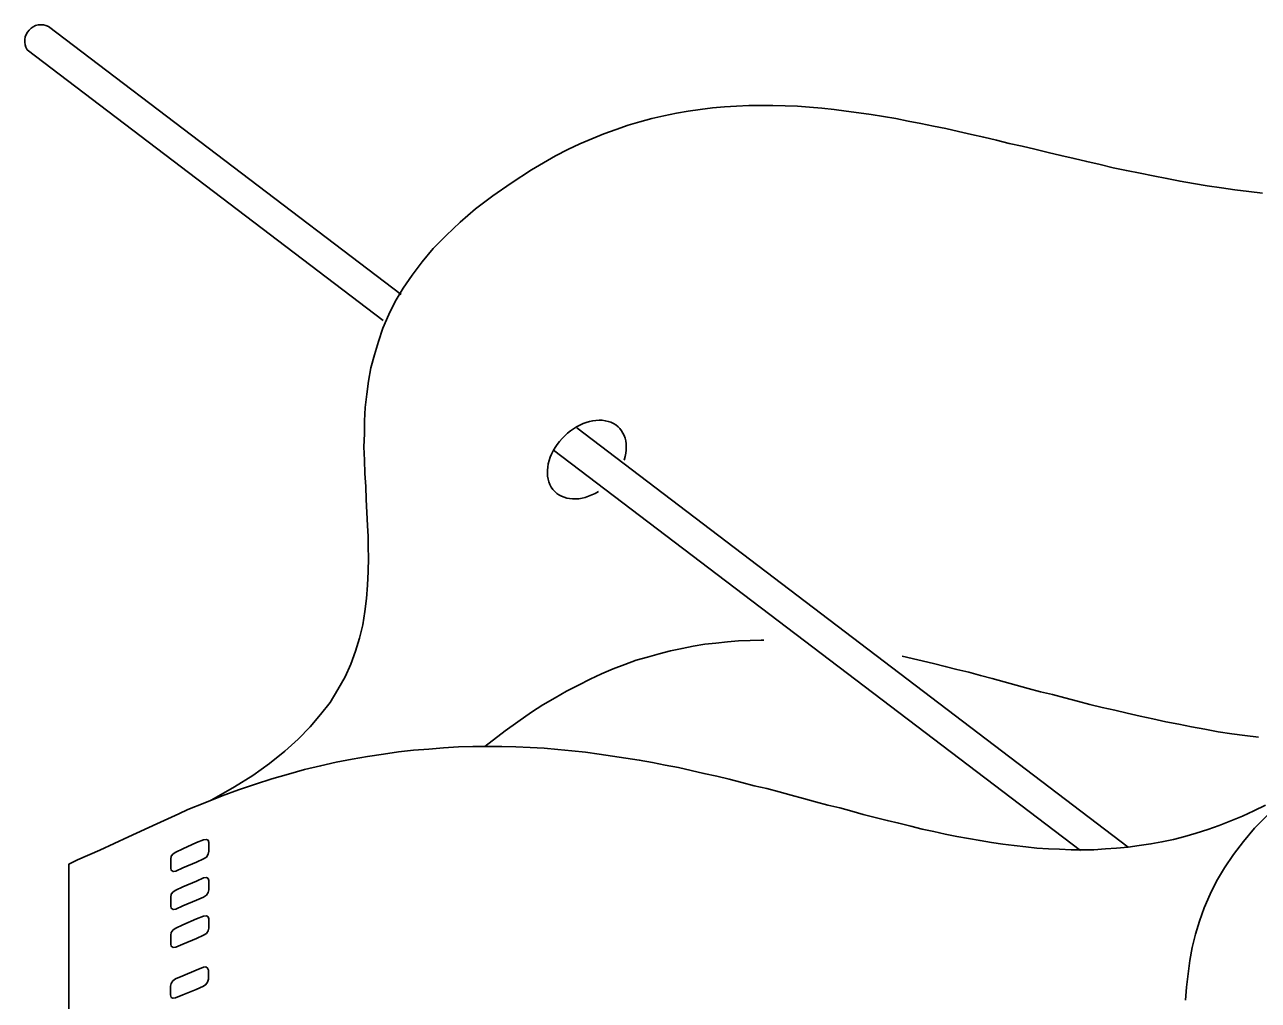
# Model space of a CAD drawing. Extents: x 638850 to 644908, y 297188 to 298900.
# Drawn here: x 639188.72 to 639234.9, y 297748.52 to 297785.04 of the extents above; entities that cross this region are included whole.
import ezdxf

# ---------------------------------------------------------------- set-up
doc = ezdxf.new("R2010")
doc.units = 0
for name, color, linetype in [('1', 7, 'Continuous'), ('16', 7, 'Continuous'), ('2', 7, 'Continuous')]:
    doc.layers.add(name, color=color, linetype=linetype)

msp = doc.modelspace()

# ---------------------------------------------------------------- linework, layer by layer
at = {"layer": '1'}
for p, q in [((639189.609, 297784.978), (639202.805, 297774.945)), ((639188.808, 297784.104), (639202.135, 297773.972)), ((639209.383, 297769.944), (639230.022, 297754.252)), ((639208.519, 297769.119), (639228.238, 297754.127))]:
    msp.add_line(p, q, dxfattribs=at)
msp.add_arc((639189.336, 297784.424), 0.617, 63.7169, 211.2583, dxfattribs=at)
msp.add_ellipse((639209.761, 297768.761), major_axis=(-1.203, -1.196), ratio=0.717222, start_param=2.18443, end_param=7.533439, dxfattribs=at)
at = {"layer": '16'}
for points in [[(639195.411, 297753.817), (639195.519, 297753.88), (639195.582, 297753.988), (639195.611, 297754.096), (639195.611, 297754.096), (639195.611, 297754.171), (639195.611, 297754.341), (639195.611, 297754.42), (639195.611, 297754.42), (639195.582, 297754.511), (639195.519, 297754.544), (639195.411, 297754.528), (639195.411, 297754.528), (639195.147, 297754.42), (639194.639, 297754.187), (639194.375, 297754.063), (639194.375, 297754.063), (639194.283, 297754.001), (639194.207, 297753.909), (639194.191, 297753.801), (639194.191, 297753.801), (639194.191, 297753.709), (639194.191, 297753.556), (639194.191, 297753.461), (639194.191, 297753.461), (639194.207, 297753.385), (639194.283, 297753.337), (639194.375, 297753.353), (639194.375, 297753.353), (639194.639, 297753.477), (639195.147, 297753.693), (639195.411, 297753.817), (639195.411, 297753.817), (639195.411, 297753.817)], [(639195.411, 297752.381), (639195.519, 297752.457), (639195.582, 297752.551), (639195.611, 297752.659), (639195.611, 297752.659), (639195.611, 297752.751), (639195.611, 297752.905), (639195.611, 297752.999), (639195.611, 297752.999), (639195.582, 297753.075), (639195.519, 297753.121), (639195.411, 297753.107), (639195.411, 297753.107), (639195.147, 297752.983), (639194.639, 297752.767), (639194.375, 297752.643), (639194.375, 297752.643), (639194.283, 297752.581), (639194.207, 297752.489), (639194.191, 297752.381), (639194.191, 297752.381), (639194.191, 297752.287), (639194.191, 297752.133), (639194.191, 297752.041), (639194.191, 297752.041), (639194.207, 297751.963), (639194.283, 297751.917), (639194.375, 297751.933), (639194.375, 297751.933), (639194.639, 297752.057), (639195.147, 297752.273), (639195.411, 297752.381), (639195.411, 297752.381), (639195.411, 297752.381)], [(639195.411, 297750.961), (639195.519, 297751.02), (639195.582, 297751.115), (639195.611, 297751.223), (639195.611, 297751.223), (639195.611, 297751.315), (639195.611, 297751.468), (639195.611, 297751.563), (639195.611, 297751.563), (639195.582, 297751.639), (639195.519, 297751.684), (639195.411, 297751.671), (639195.411, 297751.671), (639195.147, 297751.563), (639194.639, 297751.347), (639194.375, 297751.223), (639194.375, 297751.223), (639194.283, 297751.161), (639194.207, 297751.053), (639194.191, 297750.961), (639194.191, 297750.961), (639194.191, 297750.866), (639194.191, 297750.712), (639194.191, 297750.621), (639194.191, 297750.621), (639194.207, 297750.542), (639194.283, 297750.496), (639194.375, 297750.513), (639194.375, 297750.513), (639194.639, 297750.621), (639195.147, 297750.837), (639195.411, 297750.961), (639195.411, 297750.961), (639195.411, 297750.961)], [(639195.411, 297749.044), (639195.503, 297749.106), (639195.565, 297749.198), (639195.595, 297749.308), (639195.595, 297749.308), (639195.595, 297749.4), (639195.595, 297749.554), (639195.595, 297749.646), (639195.595, 297749.646), (639195.565, 297749.724), (639195.503, 297749.77), (639195.411, 297749.754), (639195.411, 297749.754), (639195.133, 297749.646), (639194.639, 297749.43), (639194.361, 297749.322), (639194.361, 297749.322), (639194.267, 297749.246), (639194.207, 297749.152), (639194.175, 297749.044), (639194.175, 297749.044), (639194.175, 297748.968), (639194.175, 297748.798), (639194.175, 297748.72), (639194.175, 297748.72), (639194.207, 297748.628), (639194.267, 297748.596), (639194.361, 297748.612), (639194.361, 297748.612), (639194.639, 297748.72), (639195.133, 297748.922), (639195.411, 297749.044), (639195.411, 297749.044), (639195.411, 297749.044)]]:
    msp.add_lwpolyline(points, dxfattribs=at)
at = {"layer": '2'}
for points in [[(639232.474, 297779.098), (639231.968, 297779.177), (639231.473, 297779.285), (639230.962, 297779.377), (639230.469, 297779.485), (639229.959, 297779.579), (639229.464, 297779.687), (639228.971, 297779.809), (639228.476, 297779.917), (639227.999, 297780.027), (639227.504, 297780.149), (639227.025, 297780.257), (639226.53, 297780.38), (639226.053, 297780.488), (639225.573, 297780.596), (639225.096, 297780.72), (639224.615, 297780.828), (639224.154, 297780.936), (639223.672, 297781.044), (639223.195, 297781.152), (639222.732, 297781.244), (639222.268, 297781.339), (639221.789, 297781.431), (639221.328, 297781.523), (639220.862, 297781.602), (639220.398, 297781.676), (639219.937, 297781.739), (639219.471, 297781.8), (639219.024, 297781.863), (639218.562, 297781.913), (639218.097, 297781.958), (639217.649, 297781.987), (639217.188, 297782.003), (639216.724, 297782.016), (639216.274, 297782.016), (639215.826, 297782.016), (639215.365, 297781.987), (639214.917, 297781.971), (639214.47, 297781.926), (639214.004, 297781.863), (639213.556, 297781.8), (639213.111, 297781.726), (639212.647, 297781.631), (639212.197, 297781.523), (639211.749, 297781.402), (639211.302, 297781.278), (639210.854, 297781.123), (639210.393, 297780.954), (639209.943, 297780.767), (639209.495, 297780.583), (639209.047, 297780.365), (639208.586, 297780.135), (639208.138, 297779.87), (639207.688, 297779.609), (639207.688, 297779.609), (639206.932, 297779.114), (639206.237, 297778.637), (639205.589, 297778.142), (639205.015, 297777.649), (639204.493, 297777.152), (639204.012, 297776.657), (639203.595, 297776.164), (639203.226, 297775.669), (639202.887, 297775.178), (639202.592, 297774.683), (639202.347, 297774.191), (639202.131, 297773.68), (639201.96, 297773.185), (639201.807, 297772.688), (639201.681, 297772.195), (639201.591, 297771.7), (639201.528, 297771.207), (639201.465, 297770.712), (639201.433, 297770.217), (639201.433, 297769.727), (639201.42, 297769.232), (639201.433, 297768.737), (639201.449, 297768.242), (639201.483, 297767.747), (639201.496, 297767.27), (639201.528, 297766.775), (639201.557, 297766.295), (639201.557, 297766.295), (639201.573, 297765.879), (639201.573, 297765.476), (639201.591, 297765.078), (639201.591, 297765.078), (639201.573, 297764.567), (639201.557, 297764.057)], [(639235.057, 297778.729), (639234.546, 297778.79), (639234.022, 297778.853), (639233.511, 297778.929), (639232.985, 297779.006), (639232.474, 297779.098)], [(639201.557, 297764.057), (639201.511, 297763.562), (639201.449, 297763.068), (639201.373, 297762.574), (639201.249, 297762.079), (639201.108, 297761.585), (639200.925, 297761.107), (639200.709, 297760.627), (639200.444, 297760.149), (639200.153, 297759.671), (639199.796, 297759.223), (639199.41, 297758.758), (639198.962, 297758.297), (639198.454, 297757.849), (639197.882, 297757.384), (639197.264, 297756.936), (639196.57, 297756.504), (639195.811, 297756.072), (639195.673, 297755.999)], [(639205.938, 297758.02), (639206.7, 297758.605), (639207.18, 297758.945), (639207.688, 297759.302), (639207.688, 297759.302), (639208.12, 297759.577), (639208.57, 297759.842), (639209.002, 297760.088), (639209.45, 297760.319), (639209.882, 297760.535), (639210.314, 297760.736), (639210.748, 297760.922), (639211.18, 297761.091), (639211.612, 297761.246), (639212.031, 297761.37), (639212.463, 297761.494), (639212.895, 297761.602), (639213.327, 297761.694), (639213.743, 297761.771), (639214.177, 297761.847), (639214.593, 297761.894), (639215.025, 297761.942), (639215.442, 297761.973), (639215.876, 297761.989), (639216.292, 297762.005), (639216.388, 297761.997)], [(639221.567, 297761.402), (639222.732, 297761.125), (639223.179, 297761.015), (639223.611, 297760.907), (639224.059, 297760.799), (639224.491, 297760.677), (639224.939, 297760.565), (639225.387, 297760.441), (639225.837, 297760.319), (639226.284, 297760.196), (639226.746, 297760.072), (639227.193, 297759.964), (639227.659, 297759.842), (639228.123, 297759.719), (639228.584, 297759.593), (639229.05, 297759.485), (639229.527, 297759.377), (639229.99, 297759.269), (639230.469, 297759.161), (639230.949, 297759.053), (639231.428, 297758.945), (639231.921, 297758.855), (639232.4, 297758.76), (639232.893, 297758.668), (639233.388, 297758.573), (639233.898, 297758.497), (639234.391, 297758.436), (639234.902, 297758.373)], [(639223.179, 297754.744), (639222.747, 297754.836), (639222.315, 297754.928), (639221.883, 297755.036), (639221.436, 297755.147), (639221.004, 297755.255), (639220.554, 297755.363), (639220.106, 297755.471), (639219.674, 297755.594), (639219.226, 297755.718), (639218.778, 297755.824), (639218.317, 297755.948), (639217.867, 297756.074), (639217.404, 297756.197), (639216.956, 297756.319), (639216.495, 297756.443), (639216.029, 297756.551), (639215.565, 297756.674), (639215.086, 297756.796), (639214.623, 297756.906), (639214.146, 297757.014), (639213.666, 297757.122), (639213.187, 297757.23), (639212.692, 297757.322), (639212.215, 297757.417), (639211.72, 297757.509), (639211.225, 297757.586), (639210.717, 297757.662), (639210.222, 297757.739), (639209.713, 297757.802), (639209.205, 297757.862), (639208.678, 297757.912), (639208.167, 297757.957), (639207.643, 297757.986), (639207.103, 297758.004), (639206.579, 297758.02), (639206.037, 297758.02), (639205.497, 297758.02), (639204.954, 297758.004), (639204.401, 297757.973), (639203.845, 297757.925), (639203.271, 297757.878), (639202.716, 297757.817), (639202.146, 297757.739), (639201.557, 297757.646), (639200.972, 297757.541), (639200.382, 297757.43), (639199.797, 297757.293), (639199.194, 297757.154), (639198.594, 297756.983), (639197.975, 297756.812), (639197.356, 297756.614), (639196.724, 297756.398), (639196.105, 297756.168), (639195.457, 297755.916), (639194.827, 297755.657), (639194.827, 297755.657), (639194.483, 297755.5), (639193.666, 297755.131), (639192.602, 297754.636), (639191.535, 297754.143), (639190.701, 297753.772), (639190.377, 297753.617), (639190.377, 297753.617), (639190.377, 297733.155)], [(639235.165, 297755.824), (639234.729, 297755.608), (639234.297, 297755.408), (639233.865, 297755.239), (639233.433, 297755.068), (639233.001, 297754.915), (639232.569, 297754.778), (639232.15, 297754.652), (639231.718, 297754.541), (639231.286, 297754.449), (639230.872, 297754.375), (639230.44, 297754.312), (639230.022, 297754.251), (639229.59, 297754.217), (639229.173, 297754.188), (639228.741, 297754.157), (639228.323, 297754.157), (639227.891, 297754.157), (639227.459, 297754.172), (639227.04, 297754.188), (639226.608, 297754.217), (639226.19, 297754.267), (639225.758, 297754.312), (639225.326, 297754.359), (639224.91, 297754.42), (639224.478, 297754.496), (639224.043, 297754.575), (639223.611, 297754.652), (639223.179, 297754.744)], [(639235.235, 297755.455), (639234.753, 297754.96), (639234.337, 297754.467), (639233.968, 297753.972), (639233.626, 297753.475), (639233.334, 297752.982), (639233.088, 297752.487), (639232.87, 297751.976), (639232.699, 297751.484), (639232.548, 297750.989), (639232.425, 297750.494), (639232.33, 297750.003), (639232.267, 297749.508), (639232.204, 297749.013), (639232.175, 297748.518)]]:
    msp.add_lwpolyline(points, dxfattribs=at)

doc.saveas('drawing.dxf')
